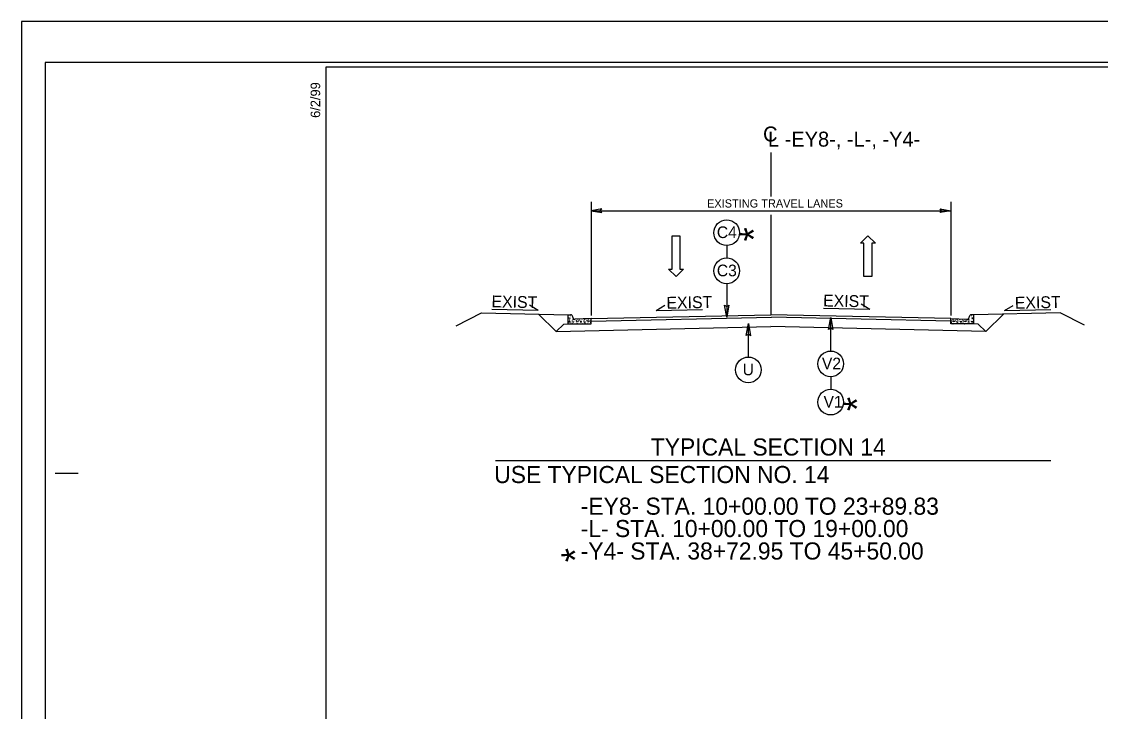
# Model space of a CAD drawing. Extents: x 1904401 to 1905163, y 193929 to 194736.
# Drawn here: x 1904710.7 to 1904829.1, y 194167.8 to 194243.4 of the extents above; entities that cross this region are included whole.
import ezdxf

# ---------------------------------------------------------------- set-up
doc = ezdxf.new("R2010")
doc.units = 0
for name, color, linetype in [('Default', 7, 'Continuous'), ('Old_Level_1', 7, 'Continuous'), ('Old_Level_11', 7, 'Continuous'), ('Old_Level_20', 7, 'Continuous'), ('Prop Dimension Text', 7, 'Continuous'), ('Prop Lane Arrow CELL', 7, 'Continuous'), ('Sheet Cutting Line CELL', 7, 'Continuous'), ('Sheet Plot Border Inside CELL', 7, 'Continuous'), ('Sheet Plot Border Outside CELL', 7, 'Continuous'), ('Sheet Typical CELL', 7, 'Continuous'), ('Typical Arrow Superelevation CELL', 7, 'Continuous'), ('Typical Berm CELL', 7, 'Continuous'), ('Typical Pavement Slope CELL', 7, 'Continuous'), ('Typical Terminator CELL', 7, 'Continuous'), ('Typical Text Centerline CELL', 7, 'Continuous')]:
    doc.layers.add(name, color=color, linetype=linetype)

msp = doc.modelspace()

# ---------------------------------------------------------------- linework, layer by layer
at = {"layer": 'Default'}
for p, q in [((1904773.18, 194223.64), (1904773.18, 194211.34)), ((1904773.18, 194223.3), (1904773.18, 194211.25)), ((1904812.68, 194223.64), (1904812.68, 194211.34)), ((1904812.68, 194223.3), (1904812.68, 194211.25))]:
    msp.add_line(p, q, dxfattribs=at)
at = {"layer": 'Old_Level_1'}
msp.add_line((1904762.69, 194195.32), (1904823.65, 194195.32), dxfattribs=at)
at = {"layer": 'Old_Level_11'}
for p, q in [((1904788.07, 194218.89), (1904788.07, 194217.53)), ((1904788.07, 194214.7), (1904788.07, 194211.05)), ((1904790.45, 194206.68), (1904790.45, 194210.33)), ((1904799.48, 194207.33), (1904799.48, 194210.99)), ((1904799.48, 194204.5), (1904799.48, 194203.15))]:
    msp.add_line(p, q, dxfattribs=at)
for points in [[(1904788.3, 194212.36), (1904788.07, 194211.05), (1904787.84, 194212.36), (1904788.07, 194212.2)], [(1904790.22, 194209.02), (1904790.45, 194210.33), (1904790.68, 194209.01), (1904790.45, 194209.18)], [(1904799.25, 194209.68), (1904799.48, 194210.99), (1904799.71, 194209.67), (1904799.48, 194209.84)]]:
    msp.add_lwpolyline(points, close=True, dxfattribs=at)
for centre in [(1904788.07, 194220.3), (1904788.07, 194216.12), (1904790.45, 194205.26), (1904799.48, 194205.92), (1904799.48, 194201.73)]:
    msp.add_circle(centre, 1.41, dxfattribs=at)
at = {"layer": 'Prop Dimension Text'}
for p, q in [((1904773.18, 194223.69), (1904773.18, 194211.23)), ((1904812.68, 194223.69), (1904812.68, 194211.23))]:
    msp.add_line(p, q, dxfattribs=at)
at = {"layer": 'Prop Lane Arrow CELL'}
for p, q in [((1904782.09, 194219.94), (1904782.94, 194219.94)), ((1904782.09, 194216.31), (1904782.09, 194219.94)), ((1904782.94, 194219.94), (1904782.94, 194216.31)), ((1904802.75, 194219.14), (1904803.55, 194219.96)), ((1904803.55, 194219.96), (1904804.38, 194219.14)), ((1904803.13, 194219.14), (1904802.75, 194219.14)), ((1904803.13, 194215.51), (1904803.13, 194219.14)), ((1904804.38, 194219.14), (1904803.99, 194219.14)), ((1904803.99, 194219.14), (1904803.99, 194215.51)), ((1904782.53, 194215.49), (1904781.7, 194216.31)), ((1904781.7, 194216.31), (1904782.09, 194216.31)), ((1904783.33, 194216.31), (1904782.53, 194215.49)), ((1904782.94, 194216.31), (1904783.33, 194216.31)), ((1904803.99, 194215.51), (1904803.13, 194215.51))]:
    msp.add_line(p, q, dxfattribs=at)
at = {"layer": 'Sheet Cutting Line CELL'}
for p, q in [((1905047.49, 194243.44), (1904710.69, 194243.44)), ((1904710.69, 194243.44), (1904710.69, 194023.44))]:
    msp.add_line(p, q, dxfattribs=at)
at = {"layer": 'Sheet Plot Border Inside CELL'}
msp.add_lwpolyline([(1905046.59, 194238.95), (1904713.29, 194238.95), (1904713.29, 194027.93), (1905046.59, 194027.93)], close=True, dxfattribs=at)
at = {"layer": 'Sheet Plot Border Outside CELL'}
msp.add_lwpolyline([(1905047.49, 194243.44), (1904710.69, 194243.44), (1904710.69, 194023.44), (1905047.49, 194023.44)], close=True, dxfattribs=at)
at = {"layer": 'Sheet Typical CELL'}
msp.add_line((1904714.39, 194193.94), (1904716.89, 194193.94), dxfattribs=at)
msp.add_lwpolyline([(1905044.09, 194238.44), (1904744.09, 194238.44), (1904744.09, 194028.44), (1905044.09, 194028.44)], close=True, dxfattribs=at)
at = {"layer": 'Typical Arrow Superelevation CELL'}
for p, q in [((1904767.37, 194211.78), (1904762.3, 194211.88)), ((1904767.37, 194211.78), (1904766.43, 194212.35)), ((1904780.33, 194211.77), (1904781.27, 194212.34)), ((1904780.33, 194211.77), (1904785.41, 194211.87)), ((1904803.76, 194211.88), (1904798.69, 194211.98)), ((1904803.76, 194211.88), (1904802.82, 194212.45)), ((1904818.56, 194211.76), (1904819.5, 194212.33)), ((1904818.56, 194211.76), (1904823.63, 194211.87))]:
    msp.add_line(p, q, dxfattribs=at)
at = {"layer": 'Typical Berm CELL'}
for p, q in [((1904773.18, 194222.71), (1904812.68, 194222.71)), ((1904758.37, 194210.1), (1904761.18, 194211.5)), ((1904761.18, 194211.5), (1904770.68, 194211.3)), ((1904769.34, 194209.46), (1904767.43, 194211.37)), ((1904770.68, 194210.3), (1904770.68, 194211.3)), ((1904770.68, 194211.3), (1904770.94, 194211.3)), ((1904815.18, 194211.3), (1904814.92, 194211.3)), ((1904824.68, 194211.5), (1904815.18, 194211.3)), ((1904815.18, 194210.3), (1904815.18, 194211.3)), ((1904816.51, 194209.46), (1904818.43, 194211.37)), ((1904827.35, 194210.16), (1904824.68, 194211.5)), ((1904769.34, 194209.46), (1904770.18, 194210.29)), ((1904770.18, 194210.29), (1904770.68, 194210.3)), ((1904770.68, 194210.3), (1904773.18, 194210.3)), ((1904770.71, 194210.93), (1904770.87, 194210.97)), ((1904770.85, 194210.88), (1904770.71, 194210.93)), ((1904770.84, 194210.61), (1904770.74, 194210.53)), ((1904770.74, 194210.53), (1904770.9, 194210.49)), ((1904770.9, 194210.49), (1904770.84, 194210.61)), ((1904770.87, 194210.97), (1904770.85, 194210.88)), ((1904771.18, 194211.05), (1904771.18, 194211.06)), ((1904773.18, 194210.89), (1904771.43, 194210.81)), ((1904771.58, 194210.66), (1904771.55, 194210.55)), ((1904771.55, 194210.55), (1904771.67, 194210.54)), ((1904771.67, 194210.54), (1904771.58, 194210.66)), ((1904772.09, 194210.61), (1904771.98, 194210.53)), ((1904771.98, 194210.53), (1904772.15, 194210.49)), ((1904772.15, 194210.49), (1904772.09, 194210.61)), ((1904772.83, 194210.66), (1904772.79, 194210.55)), ((1904772.79, 194210.55), (1904772.92, 194210.54)), ((1904772.92, 194210.54), (1904772.83, 194210.66)), ((1904773.18, 194210.6), (1904792.97, 194211.03)), ((1904773.18, 194210.3), (1904773.18, 194210.89)), ((1904812.68, 194210.6), (1904792.97, 194211.03)), ((1904812.68, 194210.3), (1904812.68, 194210.89)), ((1904812.68, 194210.89), (1904814.43, 194210.81)), ((1904815.18, 194210.3), (1904812.68, 194210.3)), ((1904812.94, 194210.54), (1904813.02, 194210.66)), ((1904813.06, 194210.55), (1904812.94, 194210.54)), ((1904813.02, 194210.66), (1904813.06, 194210.55)), ((1904813.7, 194210.49), (1904813.76, 194210.61)), ((1904813.87, 194210.53), (1904813.7, 194210.49)), ((1904813.76, 194210.61), (1904813.87, 194210.53)), ((1904814.19, 194210.54), (1904814.27, 194210.66)), ((1904814.31, 194210.55), (1904814.19, 194210.54)), ((1904814.27, 194210.66), (1904814.31, 194210.55)), ((1904814.68, 194211.05), (1904814.68, 194211.06)), ((1904814.95, 194210.49), (1904815.01, 194210.61)), ((1904815.12, 194210.53), (1904814.95, 194210.49)), ((1904814.98, 194210.97), (1904815, 194210.88)), ((1904815.14, 194210.93), (1904814.98, 194210.97)), ((1904815, 194210.88), (1904815.14, 194210.93)), ((1904815.01, 194210.61), (1904815.12, 194210.53)), ((1904815.68, 194210.29), (1904815.18, 194210.3)), ((1904816.51, 194209.46), (1904815.68, 194210.29)), ((1904769.34, 194209.46), (1904792.9, 194210)), ((1904816.51, 194209.46), (1904792.9, 194210))]:
    msp.add_line(p, q, dxfattribs=at)
for centre in [(1904770.69, 194211.19), (1904770.74, 194211.01), (1904770.82, 194210.35), (1904770.84, 194210.74), (1904770.91, 194211.23), (1904770.96, 194210.79), (1904770.99, 194210.39), (1904771.13, 194210.62), (1904771.17, 194210.33), (1904771.21, 194210.82), (1904771.23, 194210.77), (1904771.23, 194210.44), (1904771.26, 194210.59), (1904771.34, 194210.35), (1904771.41, 194210.68), (1904771.44, 194210.78), (1904771.55, 194210.38), (1904771.63, 194210.74), (1904771.71, 194210.31), (1904771.73, 194210.8), (1904771.76, 194210.54), (1904771.84, 194210.7), (1904771.85, 194210.5), (1904771.89, 194210.74), (1904771.91, 194210.64), (1904771.92, 194210.33), (1904772.07, 194210.35), (1904772.09, 194210.74), (1904772.21, 194210.79), (1904772.24, 194210.39), (1904772.38, 194210.62), (1904772.42, 194210.33), (1904772.46, 194210.82), (1904772.48, 194210.77), (1904772.48, 194210.44), (1904772.51, 194210.59), (1904772.59, 194210.35), (1904772.66, 194210.68), (1904772.69, 194210.78), (1904772.8, 194210.38), (1904772.83, 194210.84), (1904772.88, 194210.74), (1904772.95, 194210.31), (1904772.98, 194210.83), (1904773.01, 194210.54), (1904773.09, 194210.7), (1904773.1, 194210.5), (1904773.14, 194210.74), (1904773.16, 194210.64), (1904773.17, 194210.33), (1904812.69, 194210.64), (1904812.69, 194210.33), (1904812.71, 194210.74), (1904812.75, 194210.5), (1904812.77, 194210.7), (1904812.85, 194210.54), (1904812.87, 194210.83), (1904812.9, 194210.31), (1904812.97, 194210.74), (1904813.02, 194210.84), (1904813.06, 194210.38), (1904813.17, 194210.78), (1904813.19, 194210.68), (1904813.26, 194210.35), (1904813.34, 194210.59), (1904813.37, 194210.77), (1904813.38, 194210.44), (1904813.39, 194210.82), (1904813.43, 194210.33), (1904813.47, 194210.62), (1904813.61, 194210.39), (1904813.64, 194210.79), (1904813.76, 194210.74), (1904813.78, 194210.35), (1904813.94, 194210.64), (1904813.94, 194210.33), (1904813.96, 194210.74), (1904814, 194210.5), (1904814.01, 194210.7), (1904814.09, 194210.54), (1904814.12, 194210.8), (1904814.15, 194210.31), (1904814.22, 194210.74), (1904814.31, 194210.38), (1904814.41, 194210.78), (1904814.44, 194210.68), (1904814.51, 194210.35), (1904814.59, 194210.59), (1904814.62, 194210.77), (1904814.63, 194210.44), (1904814.64, 194210.82), (1904814.68, 194210.33), (1904814.72, 194210.62), (1904814.86, 194210.39), (1904814.89, 194210.79), (1904814.95, 194211.23), (1904815.01, 194210.74), (1904815.03, 194210.35), (1904815.11, 194211.01), (1904815.16, 194211.19)]:
    msp.add_circle(centre, 0.00802, dxfattribs=at)
for centre, start, end in [((1904770.94, 194211.06), 0, 90), ((1904814.92, 194211.06), 90, 180), ((1904771.42, 194211.05), 180, 272.3845), ((1904814.44, 194211.05), 267.6155, 0)]:
    msp.add_arc(centre, 0.24, start, end, dxfattribs=at)
at = {"layer": 'Typical Pavement Slope CELL'}
for p in [(1904773.18, 194210.89), (1904812.68, 194210.89)]:
    msp.add_line(p, (1904792.93, 194211.28), dxfattribs=at)
at = {"layer": 'Typical Terminator CELL'}
for points in [[(1904774.35, 194222.91), (1904773.18, 194222.71), (1904774.35, 194222.5), (1904774.2, 194222.71)], [(1904811.5, 194222.91), (1904812.68, 194222.71), (1904811.5, 194222.5), (1904811.65, 194222.71)]]:
    msp.add_lwpolyline(points, close=True, dxfattribs=at)
at = {"layer": 'Typical Text Centerline CELL'}
for p, q in [((1904792.93, 194229.09), (1904792.93, 194227.24)), ((1904792.93, 194227.24), (1904792.93, 194224.26)), ((1904792.93, 194222.26), (1904792.93, 194211.35))]:
    msp.add_line(p, q, dxfattribs=at)

# ---------------------------------------------------------------- texts
at = {"layer": 'Old_Level_1'}
for s, height, p in [('EXISTING TRAVEL LANES', 0.9, (1904785.91, 194223.06)), ('TYPICAL SECTION 14', 1.875, (1904779.74, 194195.87))]:
    msp.add_text(s, height=height, dxfattribs=at).set_placement(p)
for p in [(1904792.54, 194219.34), (1904803.87, 194200.74), (1904772.94, 194184.17)]:
    msp.add_text('*', height=3, rotation=90, dxfattribs=at).set_placement(p)
at = {"layer": 'Old_Level_20'}
for s, height, p in [('C4', 1.279, (1904786.99, 194219.71)), ('C3', 1.279, (1904786.99, 194215.52)), ('V2', 1.279, (1904798.52, 194205.32)), ('U', 1.28, (1904789.82, 194204.67)), ('V1', 1.279, (1904798.7, 194201.13))]:
    msp.add_text(s, height=height, dxfattribs=at).set_placement(p)
at = {"layer": 'Prop Dimension Text'}
for rotation, p in [(358.8538, (1904762.25, 194212.12)), (1.1462, (1904781.47, 194211.96)), (358.8538, (1904798.64, 194212.22)), (1.1462, (1904819.7, 194211.96))]:
    msp.add_text('EXIST', height=1.3, rotation=rotation, dxfattribs=at).set_placement(p)
at = {"layer": 'Prop Lane Arrow CELL'}
for s, p in [('USE TYPICAL SECTION NO. 14', (1904762.56, 194192.85)), ('-EY8- STA. 10+00.00 TO 23+89.83', (1904772.05, 194189.38)), ('-L- STA. 10+00.00 TO 19+00.00', (1904772.05, 194186.93)), ('-Y4- STA. 38+72.95 TO 45+50.00', (1904772.05, 194184.47))]:
    msp.add_text(s, height=1.875, dxfattribs=at).set_placement(p)
at = {"layer": 'Sheet Typical CELL'}
msp.add_text('6/2/99', height=1.05, rotation=90, dxfattribs=at).set_placement((1904743.46, 194232.89))
at = {"layer": 'Typical Text Centerline CELL'}
msp.add_text('C', height=1.64, dxfattribs=at).set_placement((1904792.06, 194230.3))
msp.add_text('L -EY8-, -L-, -Y4-', height=1.6411, rotation=359.9469, dxfattribs=at).set_placement((1904792.6, 194229.74))

doc.saveas('drawing.dxf')
